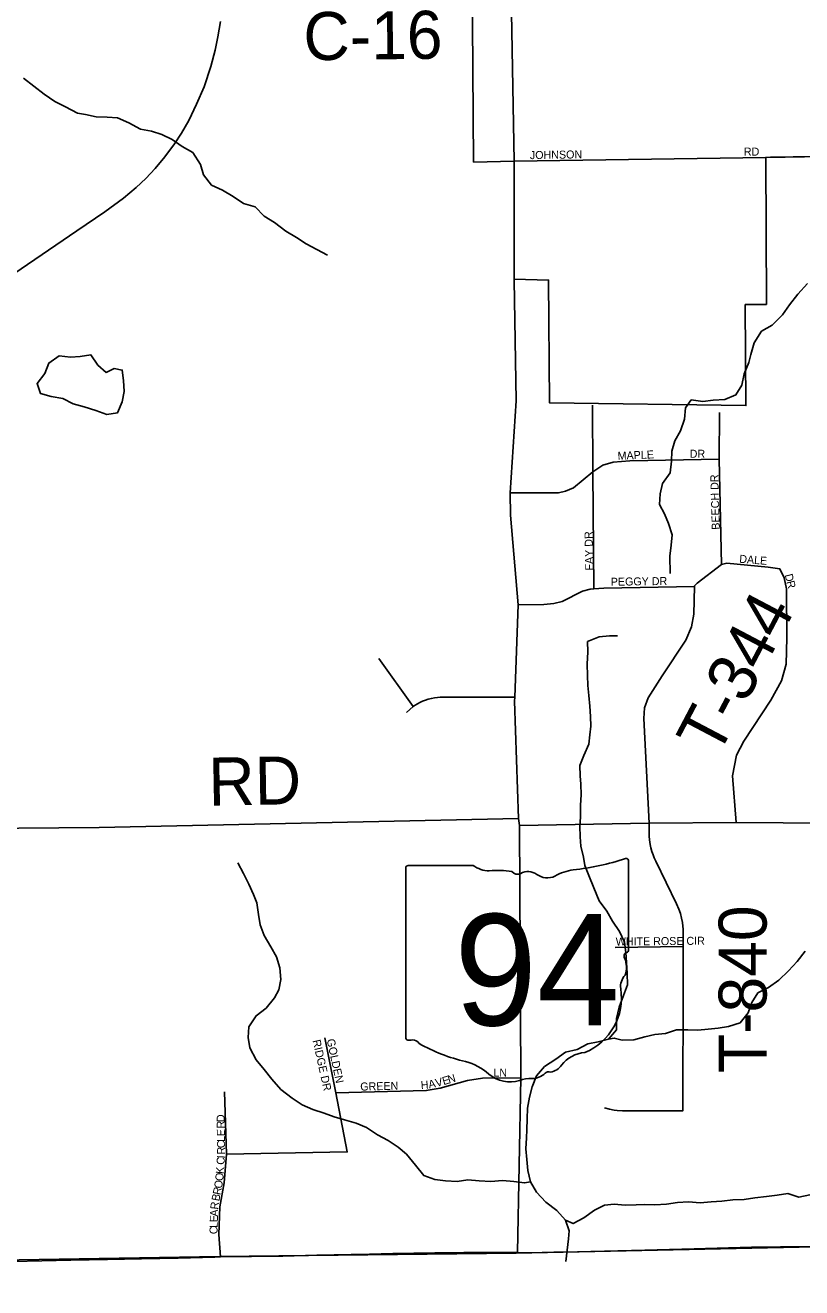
# Model space of a CAD drawing. Extents: x 1985906 to 2277390, y 930619 to 1324581.
# Drawn here: x 2178113 to 2182969, y 1089279 to 1097169 of the extents above; entities that cross this region are included whole.
import ezdxf

# ---------------------------------------------------------------- set-up
doc = ezdxf.new("R2010")
doc.units = 0
for name, color, linetype in [('GM_X_Adjacent_County', 7, 'Continuous'), ('GM_X_City_Street', 7, 'Continuous'), ('GM_X_City_Street_Text', 7, 'Continuous'), ('GM_X_Corporation', 7, 'Continuous'), ('GM_X_County', 7, 'Continuous'), ('GM_X_County_Road', 7, 'Continuous'), ('GM_X_County_Road_Text', 7, 'Continuous'), ('GM_X_Minor_Lake', 7, 'Continuous'), ('GM_X_Minor_River', 7, 'Continuous'), ('GM_X_Rail_Line', 7, 'Continuous'), ('GM_X_State_Location', 7, 'Continuous'), ('GM_X_State_Route', 7, 'Continuous'), ('GM_X_State_Shield', 7, 'Continuous'), ('GM_X_Township', 7, 'Continuous'), ('GM_X_Township_Road', 7, 'Continuous'), ('GM_X_Township_Road_Text', 7, 'Continuous'), ('GM_X_Township_Subdivision', 7, 'Continuous'), ('GM_X_Township_Subdivision_Text', 7, 'Continuous')]:
    doc.layers.add(name, color=color, linetype=linetype)

msp = doc.modelspace()

# ---------------------------------------------------------------- linework, layer by layer
at = {"layer": 'GM_X_Adjacent_County'}
msp.add_lwpolyline([(2152684.2, 1089315.7), (2155648.8, 1089279), (2155988.7, 1089287.4), (2157526.2, 1089289.4), (2162837.9, 1089288.9), (2163293.5, 1089288.9), (2165782.9, 1089297.2), (2167175.5, 1089313), (2169500.9, 1089327.9), (2170986.2, 1089341.5), (2171523.4, 1089346.7), (2173015.3, 1089361), (2174790.3, 1089380.5), (2176069, 1089420.9), (2179329.1, 1089474), (2181183.6, 1089495.8), (2183148.7, 1089536.8), (2185136.7, 1089579.5), (2186862.1, 1089613.7), (2187773.1, 1089614.8), (2188330.5, 1089627.4), (2190553.2, 1089640.8)], dxfattribs=at)
at = {"layer": 'GM_X_City_Street'}
msp.add_lwpolyline([(2181171.4, 1096320.4), (2182744, 1096343.4), (2182774.8, 1096343.9)], dxfattribs=at)
at = {"layer": 'GM_X_Corporation'}
msp.add_lwpolyline([(2183954.2, 1098637.1), (2183973, 1096371.1), (2184000.8, 1095468.8), (2183422, 1095447), (2183350.1, 1096352.8), (2182744, 1096343.4), (2182748.1, 1095424), (2182616, 1095423.1), (2182620.5, 1094792.1), (2181392.5, 1094808.9), (2181386.4, 1095576.3), (2181170.6, 1095582.4), (2181171.3, 1096320.4), (2180916.7, 1096313.5), (2180907.6, 1097478.5)], dxfattribs=at)
at = {"layer": 'GM_X_County'}
msp.add_lwpolyline([(2152684.2, 1089315.7), (2155648.8, 1089279), (2155988.7, 1089287.4), (2157526.2, 1089289.4), (2162837.9, 1089288.9), (2163293.5, 1089288.9), (2165782.9, 1089297.2), (2167175.5, 1089313), (2169500.9, 1089327.9), (2170986.2, 1089341.5), (2171523.4, 1089346.7), (2173015.3, 1089361), (2174790.3, 1089380.5), (2176069, 1089420.9), (2179329.1, 1089474), (2181183.6, 1089495.8), (2183148.7, 1089536.8), (2185136.7, 1089579.5), (2186862.1, 1089613.7), (2187773.1, 1089614.8), (2188330.5, 1089627.4), (2190553.2, 1089640.8)], dxfattribs=at)
at = {"layer": 'GM_X_County_Road'}
msp.add_lwpolyline([(2178036.5, 1089444.1), (2178397.6, 1089451.3), (2178627.1, 1089456.2), (2178840.1, 1089460.4), (2179069.4, 1089464.9), (2179298.4, 1089470.9), (2179334.6, 1089471.4), (2179528.1, 1089474.1), (2179724.7, 1089477.3), (2179937.8, 1089482.8), (2180151, 1089486.6), (2180265.6, 1089488.5), (2180412.9, 1089492.7), (2180675.2, 1089496.5), (2180855.3, 1089498.5), (2180937.1, 1089499.1), (2181035.1, 1089499.5), (2181083.8, 1089499.8), (2181163.3, 1089499.8), (2181191.5, 1089499), (2181273.6, 1089497.5), (2181419.5, 1089500.9), (2181567.2, 1089504.3), (2181988.7, 1089514.1), (2182295.9, 1089522), (2182655.5, 1089532.1), (2182836, 1089534.5), (2183049.2, 1089536.4)], dxfattribs=at)
at = {"layer": 'GM_X_Minor_Lake'}
for points in [[(2178669.7, 1095024.3), (2178619.9, 1094999.3), (2178567.2, 1095044.9), (2178524.3, 1095108.7), (2178456.2, 1095099.9), (2178396, 1095095.2), (2178325.7, 1095102.4), (2178262, 1095057.5), (2178236.6, 1094992.9), (2178187.1, 1094930.1), (2178207.9, 1094868.1), (2178276.4, 1094848.7)], [(2178669.9, 1095024.4), (2178619.9, 1094999.3), (2178567.2, 1095044.9), (2178524.3, 1095108.7), (2178456.2, 1095099.9), (2178396, 1095095.2), (2178325.7, 1095102.4), (2178262, 1095057.5), (2178236.6, 1094992.9), (2178187.1, 1094930.1), (2178207.9, 1094868.1), (2178276.4, 1094848.7)], [(2178276.4, 1094848.7), (2178348.7, 1094837.5), (2178413.3, 1094804.1), (2178481.8, 1094784.8), (2178554.3, 1094761.5), (2178622.8, 1094736.1), (2178691, 1094747), (2178720.3, 1094815.6), (2178731.6, 1094880), (2178728.8, 1094948.3), (2178720.1, 1095014.5), (2178669.7, 1095024.3)], [(2178276.4, 1094848.7), (2178348.7, 1094837.5), (2178413.3, 1094804.1), (2178481.8, 1094784.8), (2178554.3, 1094761.5), (2178622.8, 1094736.1), (2178691, 1094747), (2178720.3, 1094815.6), (2178731.6, 1094880), (2178728.8, 1094948.3), (2178720.1, 1095014.5), (2178669.7, 1095024.3)]]:
    msp.add_lwpolyline(points, dxfattribs=at)
at = {"layer": 'GM_X_Minor_River'}
for points in [[(2178103.6, 1096837.8), (2178166.4, 1096788.2), (2178231.2, 1096738.8), (2178297.9, 1096693.3), (2178364.5, 1096659.9), (2178439.2, 1096620.6), (2178489.5, 1096611.1), (2178557.9, 1096595.8), (2178626.2, 1096594.6), (2178690.4, 1096591.3), (2178761, 1096559.9), (2178833.7, 1096520.6), (2178902.1, 1096507.3), (2178966.6, 1096485.9), (2179031.2, 1096454.5), (2179093.9, 1096411), (2179162.5, 1096373.6), (2179209.5, 1096299.8), (2179228.3, 1096233.7), (2179279.2, 1096170), (2179347.8, 1096138.7), (2179414.5, 1096099.2), (2179479.2, 1096055.8), (2179551.7, 1096034.5), (2179608.5, 1095976.9), (2179671.2, 1095935.4), (2179744, 1095882), (2179808.7, 1095842.5), (2179869.3, 1095803), (2180002.6, 1095732.2)], [(2183005.1, 1095555.3), (2182945.6, 1095488.3), (2182892.2, 1095421.4), (2182848.7, 1095358.6), (2182785.2, 1095295.6), (2182717.4, 1095256.7), (2182672.1, 1095183.8), (2182650.8, 1095111.3), (2182637.3, 1095060.9), (2182610, 1094990.3), (2182594.7, 1094919.8), (2182557.3, 1094859.1), (2182487.3, 1094830.2), (2182415.1, 1094825.3), (2182351, 1094818.6), (2182278.6, 1094827.8), (2182243.1, 1094777.2), (2182235.8, 1094706.8), (2182210.5, 1094634.2), (2182175.1, 1094571.5), (2182157.8, 1094507), (2182154.5, 1094444.7), (2182147.2, 1094372.3), (2182097.8, 1094305.4), (2182084.5, 1094241), (2182079.2, 1094174.6), (2182112, 1094114.7), (2182136.7, 1094054.7), (2182159.6, 1093984.7), (2182152.3, 1093920.3), (2182145, 1093851.9), (2182147.3, 1093742.3)], [(2181495, 1089443.7), (2181510.5, 1089585.4), (2181513.9, 1089635.6), (2181491.2, 1089701.7), (2181438.4, 1089761.4), (2181369.6, 1089814.9), (2181310.8, 1089876.6), (2181272, 1089940.4), (2181257.2, 1090012.6), (2181250.4, 1090080.8), (2181243.7, 1090147), (2181247, 1090215.3), (2181250.5, 1090265.5), (2181251.8, 1090333.8), (2181255.1, 1090402.1), (2181266.5, 1090470.5), (2181283.9, 1090534.9), (2181311.2, 1090603.5), (2181360.8, 1090662.2), (2181430.6, 1090707.1), (2181492.3, 1090751.9), (2181564.4, 1090768.7), (2181632.2, 1090803.5), (2181696.3, 1090816.2), (2181760.3, 1090832.9), (2181809.9, 1090891.7), (2181811.2, 1090962), (2181826.5, 1091032.4), (2181853.8, 1091105), (2181879.2, 1091171.5), (2181878.5, 1091243.8), (2181873.8, 1091312), (2181869.1, 1091374.2), (2181860.4, 1091438.4), (2181829.6, 1091506.3), (2181786.8, 1091570.2), (2181750, 1091632.1), (2181703.2, 1091697.8), (2181668.3, 1091777.8), (2181637.3, 1091855.8), (2181612.6, 1091917.8), (2181604.1, 1091969.9), (2181587.3, 1092038), (2181582.7, 1092096.2), (2181582, 1092164.5), (2181585.4, 1092220.8), (2181586.6, 1092295.1), (2181590, 1092359.4), (2181587.3, 1092425.6), (2181582.7, 1092477.8), (2181582.1, 1092542), (2181607.5, 1092604.5), (2181636.8, 1092677.1), (2181644.3, 1092735.4), (2181649.7, 1092787.7), (2181649.1, 1092849.9), (2181644.4, 1092914.1), (2181637.7, 1092980.3), (2181631, 1093042.5), (2181630.4, 1093104.8), (2181627.6, 1093177), (2181630.8, 1093253.4), (2181630.2, 1093317.6), (2181702.1, 1093346.5), (2181766.3, 1093353.1), (2181816.4, 1093353.6)], [(2181272, 1089940.4), (2181235.9, 1089934.1), (2181169.6, 1089943.4), (2181097.3, 1089948.7), (2181025.1, 1089944), (2180952.8, 1089947.2), (2180880.5, 1089952.6), (2180814.4, 1089943.8), (2180742.1, 1089947.1), (2180673.8, 1089956.5), (2180605.3, 1089979.9), (2180554.5, 1090045.6), (2180497.6, 1090113.3), (2180445, 1090157), (2180382.3, 1090198.5), (2180315.8, 1090234), (2180247.1, 1090279.5), (2180182.6, 1090306.9), (2180110.1, 1090328.3), (2180045.7, 1090347.7), (2179983.3, 1090369.2), (2179912.8, 1090392.6), (2179844.2, 1090422), (2179781.6, 1090463.5), (2179712.8, 1090517.1), (2179655.9, 1090582.8), (2179607.2, 1090642.5), (2179558.4, 1090704.3), (2179517.5, 1090778.1), (2179506.8, 1090842.3), (2179512.1, 1090908.6), (2179557.5, 1090979.3), (2179619.2, 1091026.2), (2179672.7, 1091091), (2179698.3, 1091141.4), (2179711.7, 1091205.8), (2179704.9, 1091278), (2179684.1, 1091346.1), (2179649.3, 1091410), (2179606.5, 1091479.9), (2179581.7, 1091547.9), (2179573, 1091612.1), (2179562.2, 1091684.2), (2179541.6, 1091736.2), (2179510.8, 1091802.2), (2179478, 1091868.1), (2179443.2, 1091934.1)], [(2181760.3, 1090832.9), (2181796.4, 1090839.3), (2181846.7, 1090825.8), (2181918.9, 1090828.5), (2181987, 1090847.3), (2182051, 1090862), (2182117.2, 1090868.7), (2182185.2, 1090891.4), (2182257.4, 1090890.2), (2182319.6, 1090888.8), (2182383.8, 1090895.5), (2182445.9, 1090902.1), (2182512, 1090910.8), (2182584, 1090935.6), (2182633.6, 1090996.4), (2182657, 1091060.9), (2182694.5, 1091121.5), (2182760.3, 1091156.3), (2182826.1, 1091201.1), (2182885.7, 1091260), (2182941.2, 1091318.8), (2182990.7, 1091383.5)], [(2181491.2, 1089701.7), (2181539.6, 1089680.1), (2181607.4, 1089716.9), (2181673.1, 1089763.8), (2181735, 1089794.5), (2181795.2, 1089801.1), (2181865.5, 1089795.8), (2181933.7, 1089796.5), (2181983.8, 1089799), (2182050, 1089797.7), (2182124.3, 1089800.4), (2182192.4, 1089811.2), (2182260.6, 1089815.9), (2182334.9, 1089810.6), (2182403, 1089815.3), (2182469.2, 1089820), (2182537.3, 1089828.7), (2182609.6, 1089831.5), (2182675.7, 1089840.2), (2182749.8, 1089848.9), (2182816, 1089857.6), (2182882.1, 1089868.3), (2182950.5, 1089844.9), (2183020.6, 1089859.7)]]:
    msp.add_lwpolyline(points, dxfattribs=at)
at = {"layer": 'GM_X_Rail_Line'}
msp.add_lwpolyline([(2178042.8, 1095616.4), (2178435.9, 1095883.8), (2178610.9, 1096002.5), (2178728.3, 1096089.3), (2178808.1, 1096155.3), (2178868.5, 1096211.6), (2178926.9, 1096274.1), (2178986.5, 1096346.8), (2179047, 1096427.5), (2179090.8, 1096495.6), (2179135.9, 1096574.8), (2179185.2, 1096675.5), (2179231.8, 1096784.5), (2179273.4, 1096912.3), (2179301.2, 1097014.4), (2179318.6, 1097096.3), (2179333.8, 1097192.2)], dxfattribs=at)
at = {"layer": 'GM_X_State_Route'}
for points in [[(2181171.4, 1096320.4), (2181171.4, 1096320.4), (2181150.7, 1097483.1)], [(2181170.7, 1095575.4), (2181170.6, 1095582.5), (2181171.4, 1096320.4)], [(2181191.5, 1089499), (2181212.5, 1090591.3), (2181203.4, 1092168.4), (2181197.6, 1092210.6), (2181173.6, 1092944.7), (2181174.5, 1092970.6), (2181194.9, 1093546.8), (2181147.3, 1094107.4), (2181145.8, 1094246.2), (2181182.8, 1094821.1), (2181170.7, 1095575.4)]]:
    msp.add_lwpolyline(points, dxfattribs=at)
at = {"layer": 'GM_X_State_Shield'}
for p, q in [((2180914.8, 1091918.8), (2180507.1, 1091918.8)), ((2181885.6, 1091392.2), (2181885.6, 1091945)), ((2180493.4, 1091900.6), (2180493.4, 1090844)), ((2181885.4, 1091392.4), (2181885.6, 1091392.2))]:
    msp.add_line(p, q, dxfattribs=at)
for centre, radius, start, end in [((2180509.4, 1091902.9), 16.1, 98.1301, 188.1301), ((2181011.9, 1092041.5), 156.4, 231.61951, 271.11188), ((2181389.7, 1093359.3), 1476.4, 275.84447, 288.90645), ((2181870.1, 1091947.3), 15.5, 351.86209, 97.738), ((2181063.8, 1091325.6), 561.6, 80.48669, 94.98827), ((2181191.3, 1091908.3), 45.1, 219.79206, 297.10237), ((2181257.5, 1091786.2), 93.8, 54.46668, 119.14113), ((2181378.6, 1091953.7), 112.9, 233.85621, 294.82819), ((2181578, 1091596.1), 297, 97.34618, 120.76885), ((2181882, 1091351.7), 24, 107.94398, 210.33697), ((2181869, 1091390.1), 16.6, 289.60381, 7.73413), ((2181729.4, 1091281.8), 144, 340.03296, 23.64957), ((2181941.1, 1091160.9), 104.8, 136.8065, 186.92959), ((2181472.4, 1091090.6), 369.3, 292.30889, 8.98584), ((2180509.5, 1090841.7), 16.3, 171.95839, 258.30661), ((2180512, 1090949.8), 124.2, 267.33899, 280.60386), ((2180537.4, 1090783), 44.8, 29.74838, 93.27175), ((2181102.7, 1091732.4), 1066.1, 240.41292, 257.1985), ((2181628.1, 1090547.3), 202.2, 94.40312, 142.57675), ((2180784.8, 1090369.3), 333.6, 47.18416, 75.83597), ((2181371.8, 1090741.6), 119.3, 282.87319, 323.27711), ((2181145.6, 1090777.8), 211.7, 230.70037, 286.29184), ((2181267.9, 1090412.5), 173.9, 85.69512, 111.20995), ((2181283.4, 1090698.6), 112.8, 268.77702, 315.54927), ((2181385.4, 1090596.3), 31.8, 65.75173, 132.64842)]:
    msp.add_arc(centre, radius, start, end, dxfattribs=at)
at = {"layer": 'GM_X_Township'}
msp.add_lwpolyline([(2190553.2, 1089640.8), (2188330.5, 1089627.4), (2187773.1, 1089614.8), (2186862.1, 1089613.7), (2185136.7, 1089579.5), (2183148.7, 1089536.8), (2181183.6, 1089495.8), (2179329.1, 1089474), (2176069, 1089420.9), (2174790.3, 1089380.5), (2173015.3, 1089361), (2171523.4, 1089346.7), (2170986.2, 1089341.5), (2169500.9, 1089327.9), (2167175.5, 1089313), (2165782.9, 1089297.2), (2165762.3, 1094617.3), (2165737.7, 1097252.4), (2165747.4, 1098285.3), (2165731.3, 1102754.3), (2165719.4, 1105115.3), (2165679.9, 1110362.3), (2165650.7, 1113722.2)], dxfattribs=at)
at = {"layer": 'GM_X_Township_Road'}
for points in [[(2182774.8, 1096343.9), (2183343.7, 1096352.7)], [(2182015.6, 1092181.8), (2181982.3, 1092836), (2181986.1, 1092904.2), (2182009.8, 1092966.5), (2182097.4, 1093103.2), (2182244.7, 1093326.4), (2182280.4, 1093408.8), (2182294.2, 1093489.1), (2182297.6, 1093661.6), (2182297.6, 1093665.7), (2182315.6, 1093681.8), (2182467.2, 1093798.6)], [(2180539.9, 1092911.1), (2180325.4, 1093211.7)], [(2180498.5, 1092874), (2180517.8, 1092893.1), (2180539.9, 1092911.1), (2180552.7, 1092920), (2180565.9, 1092928.2), (2180581.9, 1092936.9), (2180598.5, 1092944.6), (2180615.4, 1092951.4), (2180632.8, 1092957), (2180653.1, 1092962.2), (2180673.6, 1092966), (2180690.7, 1092968), (2180707.5, 1092969.1), (2180745.4, 1092969.5), (2181174.5, 1092970.6)], [(2181203.4, 1092168.4), (2182015.6, 1092181.8), (2182559, 1092187.5), (2183441, 1092180.2), (2183441.5, 1092231.7)], [(2176045.4, 1092133.9), (2176059.5, 1092134), (2178575.2, 1092155.1), (2181197.6, 1092210.6)], [(2181735.7, 1090404.1), (2181766.5, 1090395.6), (2181796.5, 1090389.7), (2181815.7, 1090387.2), (2181848.8, 1090385.1), (2182226.2, 1090385.6), (2182227.7, 1091196.1), (2182227.7, 1091412.1), (2182227.7, 1091498.1), (2182227.3, 1091519.9), (2182225.9, 1091539.6), (2182223, 1091562.5), (2182218.1, 1091588.4), (2182210.6, 1091617.1), (2182201.4, 1091644), (2182185.9, 1091679.3), (2182056.6, 1091944.5), (2182047, 1091965.4), (2182039.2, 1091985.5), (2182032.7, 1092005), (2182026.3, 1092028.8), (2182022, 1092049.8), (2182017.9, 1092078.3), (2182016.1, 1092101.6), (2182015.6, 1092181.8)]]:
    msp.add_lwpolyline(points, dxfattribs=at)
at = {"layer": 'GM_X_Township_Subdivision'}
for points in [[(2181668.3, 1093647.4), (2181663.4, 1094378), (2181660.6, 1094795.6)], [(2182467.2, 1093798.6), (2182453.2, 1094456.8), (2182454.3, 1094749.8)], [(2181145.8, 1094246.2), (2181448.3, 1094247.2), (2181492.2, 1094257.3), (2181542.2, 1094277.5), (2181663.4, 1094378), (2181725.6, 1094420.5), (2181789.6, 1094438.8), (2181893.5, 1094447.1), (2182453.2, 1094456.8)], [(2182559, 1092187.5), (2182537.1, 1092478.4), (2182560.7, 1092606.9), (2182606.4, 1092695.3), (2182775.6, 1092950.7), (2182843.1, 1093071.3), (2182872.8, 1093175.7), (2182876.3, 1093340.3), (2182873.4, 1093647.3), (2182859.2, 1093715.5), (2182833.1, 1093771.6), (2182759.1, 1093783.4), (2182501.1, 1093806.7), (2182467.2, 1093798.6)], [(2181194.9, 1093546.8), (2181356.3, 1093549.6), (2181417.9, 1093554.6), (2181471.4, 1093567.1), (2181598.1, 1093631.5), (2181646, 1093645.7), (2181668.3, 1093647.4), (2181731.9, 1093652), (2182297.6, 1093661.6)], [(2181801.8, 1091404.7), (2182227.7, 1091412.1)], [(2179371.3, 1090113.5), (2180126.6, 1090128), (2180056.7, 1090497.2), (2179986.7, 1090839.9)], [(2180056.7, 1090497.2), (2180621.3, 1090511.7), (2180708.2, 1090526.2), (2180879.5, 1090574.4), (2180973.7, 1090588.9), (2181212.5, 1090591.3)], [(2179334.6, 1089471.4), (2179323.1, 1089612.8), (2179330.3, 1089785.3), (2179358, 1089933.7), (2179371.3, 1090113.5), (2179359.3, 1090504.4)]]:
    msp.add_lwpolyline(points, dxfattribs=at)

# ---------------------------------------------------------------- texts
at = {"layer": 'GM_X_City_Street_Text'}
for s, rotation, p in [('JOHNSON', 0.90888, (2181269.5, 1096332.4)), ('RD', 0.00001, (2182607.2, 1096354.4))]:
    msp.add_text(s, height=50, rotation=rotation, dxfattribs=at).set_placement(p)
at = {"layer": 'GM_X_County_Road_Text'}
msp.add_text('C-16', height=300, rotation=0.68577, dxfattribs=at).set_placement((2179854.6, 1096950.2))
at = {"layer": 'GM_X_State_Location'}
for s in ['s', 'r']:
    msp.add_text(s, height=1, dxfattribs=at).set_placement((2181173.8, 1091302.1))
msp.add_text('94', height=1, rotation=0.00001, dxfattribs=at).set_placement((2180922, 1091229.3))
at = {"layer": 'GM_X_State_Shield'}
msp.add_text('94', height=696.1, dxfattribs=at).set_placement((2180796, 1090918.5))
at = {"layer": 'GM_X_Township_Road_Text'}
for s, rotation, p in [('T-344', 62.23035, (2182441.6, 1092588.4)), ('RD', 0.98909, (2179261.2, 1092291.7)), ('T-840', 90, (2182749.5, 1090620.6))]:
    msp.add_text(s, height=300, rotation=rotation, dxfattribs=at).set_placement(p)
at = {"layer": 'GM_X_Township_Subdivision_Text'}
for s, rotation, p in [('MAPLE', 2.43803, (2181818.9, 1094452.9)), ('DR', 0.00001, (2182268.4, 1094466.2)), ('BEECH DR', 91.68385, (2182457, 1094017.1)), ('FAY DR', 91.12264, (2181665.6, 1093762)), ('DALE', 355.36105, (2182577.1, 1093810.5)), ('D', 284.53446, (2182862.1, 1093733.7)), ('PEGGY DR', 0.82986, (2181775.4, 1093666)), ('R', 284.43086, (2182873.1, 1093691.1)), ('WHITE ROSE CIR', 0.52057, (2181806.3, 1091417.6)), ('RIDGE DR', 282.52882, (2179910, 1090824)), ('GOLDEN', 282.09583, (2179998.4, 1090829.4)), ('A', 11.64218, (2180639.5, 1090524.2)), ('V', 14.16825, (2180684.9, 1090533.6)), ('E', 16.46893, (2180729.7, 1090545)), ('N', 16.54726, (2180763.5, 1090555)), ('LN', 0.00001, (2181040.8, 1090599.2)), ('GREEN', 1.24464, (2180209, 1090511.2)), ('H', 4.15568, (2180588.6, 1090520)), ('D', 90.85249, (2179360.8, 1090314.6)), ('R', 90.86081, (2179361.4, 1090275)), ('E', 90.8615, (2179362.1, 1090226.6)), ('C', 90.81332, (2179363.2, 1090151.8)), ('L', 90.83652, (2179362.6, 1090191.4)), ('I', 86.80042, (2179361.6, 1090086.4)), ('R', 89.6021, (2179362.9, 1090111)), ('K', 85.87149, (2179354.6, 1089988.9)), ('C', 85.8787, (2179358.7, 1090046)), ('O', 79.93281, (2179342.4, 1089896.2)), ('O', 85.08212, (2179350.8, 1089944.4)), ('B', 78.5853, (2179326.4, 1089817.2)), ('R', 78.46149, (2179334.2, 1089856)), ('R', 83.40506, (2179319.5, 1089766)), ('E', 88.45011, (2179317.4, 1089688)), ('A', 88.4477, (2179318.4, 1089723.2)), ('C', 88.44527, (2179315.4, 1089613.2)), ('L', 88.44224, (2179316.5, 1089652.8))]:
    msp.add_text(s, height=50, rotation=rotation, dxfattribs=at).set_placement(p)

doc.saveas('drawing.dxf')
